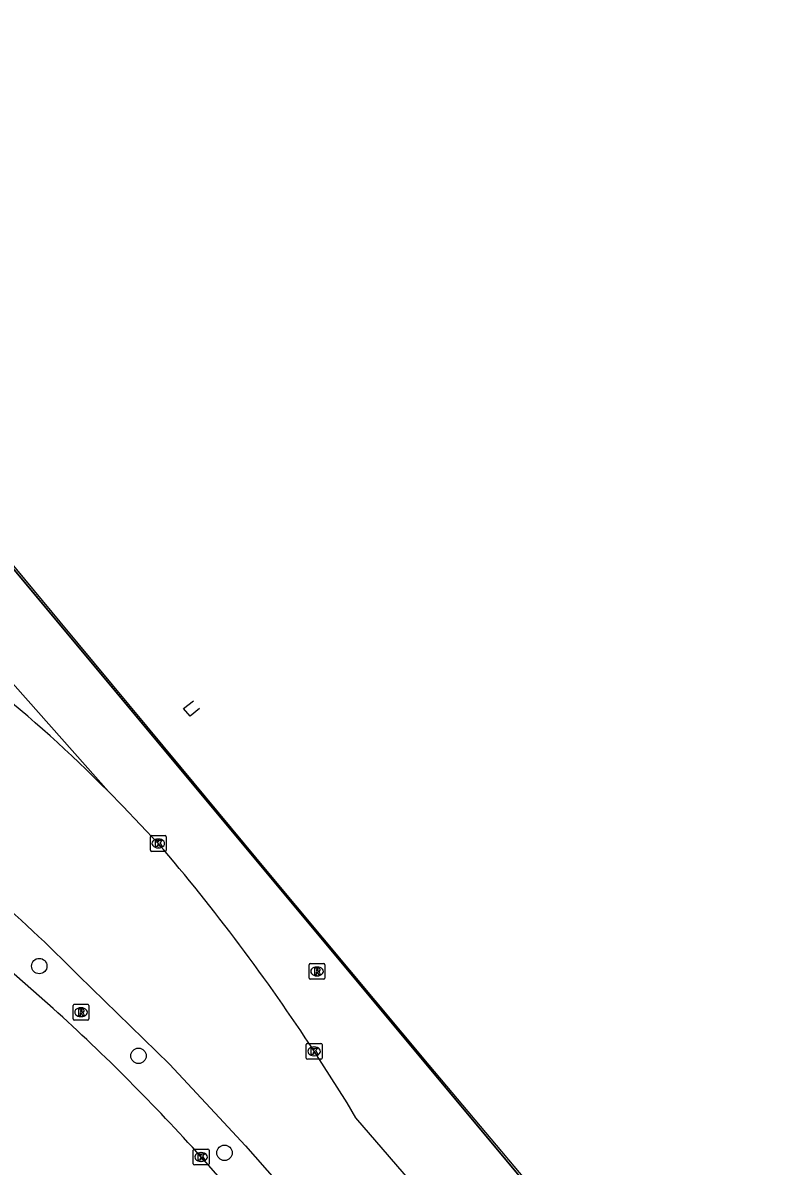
# Model space of a CAD drawing. Extents: x 159718 to 160783, y 383290 to 384030.
# Drawn here: x 160340.2 to 160388.2, y 383942.5 to 384014.9 of the extents above; entities that cross this region are included whole.
import ezdxf

# ---------------------------------------------------------------- set-up
doc = ezdxf.new("R2010")
doc.units = 0
for name, color, linetype in [('IMGEO_Boom', 7, 'Continuous'), ('IMGEO_Fietspad_gesloten', 7, 'Continuous'), ('IMGEO_Geluidsscherm', 7, 'Continuous'), ('IMGEO_Kolk', 7, 'Continuous'), ('IMGEO_Muur', 7, 'Continuous'), ('IMGEO_Overweg_gesloten', 7, 'Continuous'), ('IMGEO_Rijbaan_lokaal_gesloten', 7, 'Continuous'), ('IMGEO_Rioolput', 7, 'Continuous'), ('IMGEO_Spoorbaan_halfverhard', 7, 'Continuous')]:
    doc.layers.add(name, color=color, linetype=linetype)

msp = doc.modelspace()

# ---------------------------------------------------------------- linework, layer by layer
at = {"layer": 'IMGEO_Boom'}
for centre in [(160341.196, 383955.197), (160347.481, 383949.518), (160352.921, 383943.381)]:
    msp.add_circle(centre, 0.489, dxfattribs=at)
at = {"layer": 'IMGEO_Fietspad_gesloten'}
msp.add_lwpolyline([(160345.57, 383966.239), (160336.701, 383976.24)], dxfattribs=at)
at = {"layer": 'IMGEO_Geluidsscherm'}
msp.add_lwpolyline([(160310.903, 384014.888), (160319.872, 384004.166), (160335.262, 383985.689), (160342.501, 383976.988), (160350.154, 383967.764), (160355.716, 383961.073), (160365.847, 383948.928), (160373.36, 383940.008), (160382.981, 383928.408), (160388.002, 383922.479)], dxfattribs=at)
at = {"layer": 'IMGEO_Kolk'}
for p, q in [((160348.231, 383962.53), (160348.231, 383963.382)), ((160348.306, 383963.456), (160349.158, 383963.456)), ((160348.719, 383963.236), (160348.744, 383963.236)), ((160349.232, 383963.382), (160349.232, 383962.53)), ((160349.158, 383962.456), (160348.306, 383962.456)), ((160348.742, 383962.676), (160348.717, 383962.676)), ((160358.096, 383949.378), (160358.096, 383950.23)), ((160358.171, 383950.304), (160359.023, 383950.304)), ((160358.584, 383950.084), (160358.609, 383950.084)), ((160359.097, 383950.23), (160359.097, 383949.378)), ((160358.607, 383949.524), (160358.582, 383949.524)), ((160359.023, 383949.304), (160358.171, 383949.304)), ((160351.018, 383943.615), (160351.87, 383943.615)), ((160350.943, 383942.689), (160350.943, 383943.541)), ((160351.431, 383943.395), (160351.456, 383943.395)), ((160351.944, 383943.541), (160351.944, 383942.689)), ((160351.87, 383942.615), (160351.018, 383942.615)), ((160351.454, 383942.835), (160351.429, 383942.835))]:
    msp.add_line(p, q, dxfattribs=at)
for points in [[(160348.231, 383962.53), (160348.231, 383963.382)], [(160348.306, 383963.456), (160349.158, 383963.456)], [(160348.552, 383963.156), (160348.675, 383963.156), (160348.675, 383963.005), (160348.805, 383963.156), (160348.969, 383963.156), (160348.823, 383963.005), (160348.976, 383962.756), (160348.824, 383962.756), (160348.739, 383962.92), (160348.675, 383962.853), (160348.675, 383962.756), (160348.552, 383962.756), (160348.552, 383963.156)], [(160349.232, 383963.382), (160349.232, 383962.53)], [(160349.158, 383962.456), (160348.306, 383962.456)], [(160358.096, 383949.378), (160358.096, 383950.23)], [(160358.171, 383950.304), (160359.023, 383950.304)], [(160359.097, 383950.23), (160359.097, 383949.378)], [(160358.417, 383950.004), (160358.54, 383950.004), (160358.54, 383949.853), (160358.67, 383950.004), (160358.834, 383950.004), (160358.688, 383949.853), (160358.841, 383949.604), (160358.689, 383949.604), (160358.604, 383949.768), (160358.54, 383949.701), (160358.54, 383949.604), (160358.417, 383949.604), (160358.417, 383950.004)], [(160359.023, 383949.304), (160358.171, 383949.304)], [(160351.018, 383943.615), (160351.87, 383943.615)], [(160350.943, 383942.689), (160350.943, 383943.541)], [(160351.264, 383943.315), (160351.387, 383943.315), (160351.387, 383943.164), (160351.517, 383943.315), (160351.681, 383943.315), (160351.535, 383943.164), (160351.688, 383942.915), (160351.536, 383942.915), (160351.451, 383943.079), (160351.387, 383943.012), (160351.387, 383942.915), (160351.264, 383942.915), (160351.264, 383943.315)], [(160351.944, 383943.541), (160351.944, 383942.689)], [(160351.87, 383942.615), (160351.018, 383942.615)]]:
    msp.add_lwpolyline(points, dxfattribs=at)
for centre, start, end in [((160348.308, 383963.38), 91.55205, 178.44795), ((160348.308, 383963.38), 91.55205, 178.44795), ((160349.156, 383963.38), 1.55205, 88.44795), ((160349.156, 383963.38), 1.55205, 88.44795), ((160348.308, 383962.532), 181.55205, 268.44795), ((160348.308, 383962.532), 181.55205, 268.44795), ((160349.156, 383962.532), 271.55205, 358.44795), ((160349.156, 383962.532), 271.55205, 358.44795), ((160358.173, 383950.228), 91.55205, 178.44795), ((160358.173, 383950.228), 91.55205, 178.44795), ((160359.021, 383950.228), 1.55205, 88.44795), ((160359.021, 383950.228), 1.55205, 88.44795), ((160358.173, 383949.38), 181.55205, 268.44795), ((160358.173, 383949.38), 181.55205, 268.44795), ((160359.021, 383949.38), 271.55205, 358.44795), ((160359.021, 383949.38), 271.55205, 358.44795), ((160351.02, 383943.539), 91.55205, 178.44795), ((160351.02, 383943.539), 91.55205, 178.44795), ((160351.868, 383943.539), 1.55205, 88.44795), ((160351.868, 383943.539), 1.55205, 88.44795), ((160351.02, 383942.691), 181.55205, 268.44795), ((160351.02, 383942.691), 181.55205, 268.44795), ((160351.868, 383942.691), 271.55205, 358.44795), ((160351.868, 383942.691), 271.55205, 358.44795)]:
    msp.add_arc(centre, 0.0765, start, end, dxfattribs=at)
for centre, major_axis, ratio, start_param, end_param in [((160348.718, 383962.956), (-0.387, 0.002), 0.722429, 4.712389, 7.853982), ((160348.743, 383962.956), (-0.39, 0.002), 0.717154, 1.570796, 4.712389), ((160358.583, 383949.804), (-0.387, 0.002), 0.722429, 4.712389, 7.853982), ((160358.608, 383949.804), (-0.39, 0.002), 0.717154, 1.570796, 4.712389), ((160351.43, 383943.115), (-0.387, 0.002), 0.722429, 4.712389, 7.853982), ((160351.455, 383943.115), (-0.39, 0.002), 0.717154, 1.570796, 4.712389)]:
    msp.add_ellipse(centre, major_axis=major_axis, ratio=ratio, start_param=start_param, end_param=end_param, dxfattribs=at)
at = {"layer": 'IMGEO_Muur'}
msp.add_lwpolyline([(160383.703, 383927.366), (160323.144, 384000)], dxfattribs=at)
at = {"layer": 'IMGEO_Overweg_gesloten'}
msp.add_lwpolyline([(160351.342, 383971.506), (160350.743, 383971.016), (160350.336, 383971.498), (160350.956, 383971.988)], dxfattribs=at)
at = {"layer": 'IMGEO_Rijbaan_lokaal_gesloten'}
for points in [[(160345.053, 383966.753), (160345.57, 383966.239)], [(160348.732, 383962.956), (160346.488, 383965.326), (160345.57, 383966.239)], [(160342.07, 383952.523), (160338.885, 383955.309), (160335.517, 383957.842), (160333.89, 383959.033), (160336.394, 383961.326), (160337.791, 383960.109)], [(160343.677, 383954.605), (160349.437, 383948.984), (160352.305, 383945.905), (160354.242, 383943.824), (160364.179, 383932.538), (160372.852, 383922.501), (160374.818, 383920.301), (160374.93, 383920.174), (160376.816, 383918.038), (160373.784, 383915.482), (160372.386, 383917.284), (160366.715, 383924.681)], [(160388.159, 383914.086), (160386.793, 383915.994), (160382.82, 383920.838), (160374.032, 383930.792), (160361.237, 383945.604), (160360.688, 383946.552), (160358.597, 383949.804)], [(160355.333, 383938.716), (160351.444, 383943.115)]]:
    msp.add_lwpolyline(points, dxfattribs=at)
for centre, radius, start, end in [((160289.547, 383911.581), 78.261, 44.82732, 52.15764), ((160252.466, 383880.473), 126.77, 33.15478, 40.59059), ((160269.121, 383880.773), 104.927, 44.72016, 49.12159), ((160257.031, 383858.417), 126.836, 41.89522, 47.89734)]:
    msp.add_arc(centre, radius, start, end, dxfattribs=at)
at = {"layer": 'IMGEO_Rioolput'}
for p, q in [((160358.28, 383954.433), (160358.28, 383955.285)), ((160358.355, 383955.359), (160359.207, 383955.359)), ((160359.281, 383955.285), (160359.281, 383954.433)), ((160358.791, 383954.579), (160358.766, 383954.579)), ((160358.768, 383955.139), (160358.793, 383955.139)), ((160359.207, 383954.359), (160358.355, 383954.359)), ((160343.34, 383951.851), (160343.34, 383952.703)), ((160343.415, 383952.777), (160344.267, 383952.777)), ((160343.828, 383952.557), (160343.853, 383952.557)), ((160344.341, 383952.703), (160344.341, 383951.851)), ((160344.267, 383951.777), (160343.415, 383951.777)), ((160343.851, 383951.997), (160343.826, 383951.997))]:
    msp.add_line(p, q, dxfattribs=at)
for points in [[(160358.28, 383954.433), (160358.28, 383955.285)], [(160358.355, 383955.359), (160359.207, 383955.359)], [(160359.281, 383955.285), (160359.281, 383954.433)], [(160358.869, 383955.057), (160358.617, 383955.059), (160358.617, 383954.659)], [(160358.617, 383954.659), (160358.741, 383954.659), (160358.741, 383954.821), (160358.752, 383954.821)], [(160358.795, 383954.978), (160358.741, 383954.978), (160358.741, 383954.897)], [(160358.741, 383954.897), (160358.793, 383954.897)], [(160358.799, 383954.792), (160358.87, 383954.659), (160359.01, 383954.659), (160358.945, 383954.785)], [(160359.207, 383954.359), (160358.355, 383954.359)], [(160343.34, 383951.851), (160343.34, 383952.703)], [(160343.415, 383952.777), (160344.267, 383952.777)], [(160343.929, 383952.475), (160343.677, 383952.477), (160343.677, 383952.077)], [(160343.855, 383952.396), (160343.801, 383952.396), (160343.801, 383952.315)], [(160343.801, 383952.315), (160343.853, 383952.315)], [(160344.341, 383952.703), (160344.341, 383951.851)], [(160344.267, 383951.777), (160343.415, 383951.777)], [(160343.677, 383952.077), (160343.801, 383952.077), (160343.801, 383952.239), (160343.812, 383952.239)], [(160343.859, 383952.21), (160343.93, 383952.077), (160344.07, 383952.077), (160344.005, 383952.203)]]:
    msp.add_lwpolyline(points, dxfattribs=at)
for centre, radius, start, end in [((160358.357, 383955.283), 0.0765, 91.55205, 178.44795), ((160358.357, 383955.283), 0.0765, 91.55205, 178.44795), ((160359.205, 383955.283), 0.0765, 1.55205, 88.44795), ((160359.205, 383955.283), 0.0765, 1.55205, 88.44795), ((160358.357, 383954.435), 0.0765, 181.55205, 268.44795), ((160358.357, 383954.435), 0.0765, 181.55205, 268.44795), ((160358.751, 383954.768), 0.0533, 26.02933, 88.69889), ((160358.777, 383955.086), 0.19, 274.7715, 282.96867), ((160358.801, 383954.882), 0.0964, 77.00612, 93.18647), ((160358.815, 383954.939), 0.0378, 276.66336, 79.67722), ((160358.868, 383954.947), 0.109, 350.36119, 89.41601), ((160358.866, 383954.947), 0.112, 277.58423, 350.98172), ((160358.85, 383954.732), 0.108, 29.51342, 73.79051), ((160359.205, 383954.435), 0.0765, 271.55205, 358.44795), ((160359.205, 383954.435), 0.0765, 271.55205, 358.44795), ((160343.417, 383952.701), 0.0765, 91.55205, 178.44795), ((160343.417, 383952.701), 0.0765, 91.55205, 178.44795), ((160343.837, 383952.504), 0.19, 274.7715, 282.96867), ((160343.861, 383952.3), 0.0964, 77.00612, 93.18647), ((160343.875, 383952.357), 0.0378, 276.66336, 79.67722), ((160343.928, 383952.365), 0.109, 350.36119, 89.41601), ((160343.926, 383952.365), 0.112, 277.58423, 350.98172), ((160344.265, 383952.701), 0.0765, 1.55205, 88.44795), ((160344.265, 383952.701), 0.0765, 1.55205, 88.44795), ((160343.417, 383951.853), 0.0765, 181.55205, 268.44795), ((160343.417, 383951.853), 0.0765, 181.55205, 268.44795), ((160343.811, 383952.186), 0.0533, 26.02933, 88.69889), ((160343.91, 383952.15), 0.108, 29.51342, 73.79051), ((160344.265, 383951.853), 0.0765, 271.55205, 358.44795), ((160344.265, 383951.853), 0.0765, 271.55205, 358.44795)]:
    msp.add_arc(centre, radius, start, end, dxfattribs=at)
for centre, major_axis, ratio, start_param, end_param in [((160358.767, 383954.859), (-0.387, 0.002), 0.722429, 4.712389, 7.853982), ((160358.792, 383954.859), (-0.39, 0.002), 0.717154, 1.570796, 4.712389), ((160343.827, 383952.277), (-0.387, 0.002), 0.722429, 4.712389, 7.853982), ((160343.852, 383952.277), (-0.39, 0.002), 0.717154, 1.570796, 4.712389)]:
    msp.add_ellipse(centre, major_axis=major_axis, ratio=ratio, start_param=start_param, end_param=end_param, dxfattribs=at)
at = {"layer": 'IMGEO_Spoorbaan_halfverhard'}
msp.add_lwpolyline([(160336.884, 383983.521), (160383.703, 383927.366), (160387.009, 383923.465), (160387.918, 383922.408)], dxfattribs=at)

doc.saveas('drawing.dxf')
